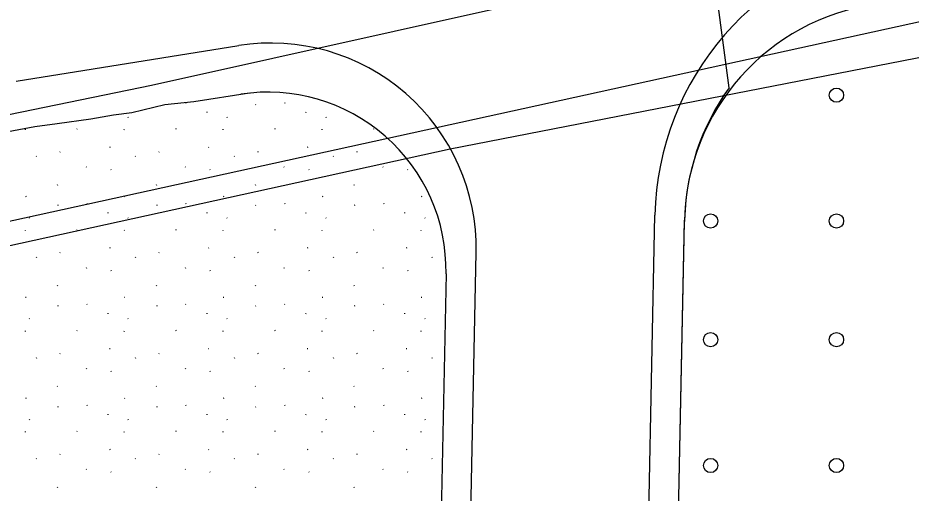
# Model space of a CAD drawing. Extents: x 419396 to 421519, y 4453567 to 4456767.
# Drawn here: x 420396.5 to 420471.8, y 4454786.5 to 4454826.5 of the extents above; entities that cross this region are included whole.
import ezdxf

# ---------------------------------------------------------------- set-up
doc = ezdxf.new("R2010")
doc.units = 0
for name, color, linetype in [('0_KADASTRO', 7, 'Continuous'), ('KALDIRIM', 7, 'Continuous'), ('Level 22', 7, 'Continuous'), ('Level 28', 7, 'Continuous'), ('Level 29', 7, 'Continuous'), ('Level 41', 7, 'Continuous'), ('Level 47', 7, 'Continuous'), ('Level 9', 7, 'Continuous')]:
    doc.layers.add(name, color=color, linetype=linetype)

msp = doc.modelspace()

# ---------------------------------------------------------------- linework, layer by layer
at = {"layer": '0_KADASTRO'}
msp.add_lwpolyline([(420331.488, 4454793.21), (420432.926, 4454815.455), (420527.75, 4454833.96)], dxfattribs=at)
at = {"layer": 'KALDIRIM'}
for p, q in [((420396.365, 4454821.163), (420415.119, 4454824.157)), ((420448.784, 4454740.606), (420450.185, 4454809.863)), ((420433.756, 4454739.34), (420435.119, 4454806.744))]:
    msp.add_line(p, q, dxfattribs=at)
for centre, radius, start, end in [((420474.067, 4454809.38), 23.887, 99.0713, 178.84126), ((420417.843, 4454807.094), 17.28, 358.84126, 99.0713)]:
    msp.add_arc(centre, radius, start, end, dxfattribs=at)
at = {"layer": 'Level 22'}
for p, q in [((420407.76, 4454820.827), (420438.443, 4454827.645)), ((420381.228, 4454815.343), (420407.76, 4454820.827))]:
    msp.add_line(p, q, dxfattribs=at)
at = {"layer": 'Level 28'}
msp.add_line((420451.271, 4454739.93), (420452.678, 4454809.468), dxfattribs=at)
msp.add_arc((420471.415, 4454809.089), 18.741, 98.07314, 178.84126, dxfattribs=at)
at = {"layer": 'Level 29'}
for p, q in [((420411.342, 4454819.451), (420416.04, 4454820.177)), ((420406.128, 4454818.516), (420408.896, 4454819.185)), ((420408.896, 4454819.185), (420411.342, 4454819.451)), ((420402.656, 4454817.984), (420404.577, 4454818.314)), ((420404.577, 4454818.314), (420406.128, 4454818.516)), ((420397.933, 4454817.341), (420399.837, 4454817.609)), ((420399.837, 4454817.609), (420402.656, 4454817.984)), ((420392.988, 4454816.432), (420397.933, 4454817.341)), ((420432.582, 4454804.934), (420431.231, 4454738.163))]:
    msp.add_line(p, q, dxfattribs=at)
msp.add_arc((420417.585, 4454805.238), 15, 358.84126, 98.78465, dxfattribs=at)
at = {"layer": 'Level 41'}
for p, q in [((420410.65, 4454819.366), (420410.678, 4454819.322)), ((420416.574, 4454819.203), (420416.527, 4454819.18)), ((420418.982, 4454819.366), (420419.01, 4454819.322)), ((420405.791, 4454818.151), (420405.819, 4454818.107)), ((420412.45, 4454818.537), (420412.457, 4454818.588)), ((420414.123, 4454818.151), (420414.151, 4454818.107)), ((420420.782, 4454818.537), (420420.789, 4454818.588)), ((420422.455, 4454818.151), (420422.483, 4454818.107)), ((420397.152, 4454817.063), (420397.16, 4454817.115)), ((420401.519, 4454817.138), (420401.472, 4454817.115)), ((420405.484, 4454817.063), (420405.492, 4454817.115)), ((420409.851, 4454817.138), (420409.804, 4454817.115)), ((420413.816, 4454817.063), (420413.824, 4454817.115)), ((420418.183, 4454817.138), (420418.137, 4454817.115)), ((420422.149, 4454817.063), (420422.156, 4454817.115)), ((420426.516, 4454817.138), (420426.469, 4454817.115)), ((420400.092, 4454815.208), (420400.045, 4454815.186)), ((420404.283, 4454815.603), (420404.236, 4454815.581)), ((420408.424, 4454815.208), (420408.377, 4454815.186)), ((420412.615, 4454815.603), (420412.568, 4454815.581)), ((420416.756, 4454815.208), (420416.709, 4454815.186)), ((420420.947, 4454815.603), (420420.9, 4454815.581)), ((420425.088, 4454815.208), (420425.041, 4454815.186)), ((420398.066, 4454814.856), (420398.094, 4454814.812)), ((420406.398, 4454814.856), (420406.426, 4454814.812)), ((420414.73, 4454814.856), (420414.759, 4454814.812)), ((420423.063, 4454814.856), (420423.091, 4454814.812)), ((420402.264, 4454813.952), (420402.292, 4454813.909)), ((420404.353, 4454813.732), (420404.381, 4454813.688)), ((420410.596, 4454813.952), (420410.624, 4454813.909)), ((420412.685, 4454813.732), (420412.713, 4454813.688)), ((420418.928, 4454813.952), (420418.956, 4454813.909)), ((420421.017, 4454813.732), (420421.045, 4454813.688)), ((420427.26, 4454813.952), (420427.288, 4454813.909)), ((420429.349, 4454813.732), (420429.377, 4454813.688)), ((420399.828, 4454812.456), (420399.856, 4454812.413)), ((420408.16, 4454812.456), (420408.188, 4454812.413)), ((420416.492, 4454812.456), (420416.52, 4454812.413)), ((420424.824, 4454812.456), (420424.852, 4454812.413)), ((420397.206, 4454811.443), (420397.16, 4454811.42)), ((420405.539, 4454811.443), (420405.492, 4454811.42)), ((420413.871, 4454811.443), (420413.824, 4454811.42)), ((420422.203, 4454811.443), (420422.156, 4454811.42)), ((420430.535, 4454811.443), (420430.488, 4454811.42)), ((420399.909, 4454810.714), (420399.863, 4454810.691)), ((420402.318, 4454810.877), (420402.346, 4454810.833)), ((420408.242, 4454810.714), (420408.195, 4454810.691)), ((420410.65, 4454810.877), (420410.678, 4454810.833)), ((420416.574, 4454810.714), (420416.527, 4454810.691)), ((420418.982, 4454810.877), (420419.01, 4454810.833)), ((420424.906, 4454810.714), (420424.859, 4454810.691)), ((420427.315, 4454810.877), (420427.343, 4454810.833)), ((420404.118, 4454810.048), (420404.125, 4454810.099)), ((420412.45, 4454810.048), (420412.457, 4454810.099)), ((420420.782, 4454810.048), (420420.789, 4454810.099)), ((420429.114, 4454810.048), (420429.122, 4454810.099)), ((420397.459, 4454809.662), (420397.487, 4454809.619)), ((420405.791, 4454809.662), (420405.819, 4454809.619)), ((420414.123, 4454809.662), (420414.151, 4454809.619)), ((420422.455, 4454809.662), (420422.483, 4454809.619)), ((420430.788, 4454809.662), (420430.816, 4454809.619)), ((420397.152, 4454808.575), (420397.16, 4454808.626)), ((420401.519, 4454808.649), (420401.472, 4454808.626)), ((420405.484, 4454808.575), (420405.492, 4454808.626)), ((420409.851, 4454808.649), (420409.804, 4454808.626)), ((420413.816, 4454808.575), (420413.824, 4454808.626)), ((420418.183, 4454808.649), (420418.137, 4454808.626)), ((420422.149, 4454808.575), (420422.156, 4454808.626)), ((420426.516, 4454808.649), (420426.469, 4454808.626)), ((420430.481, 4454808.575), (420430.488, 4454808.626)), ((420404.283, 4454807.115), (420404.236, 4454807.092)), ((420412.615, 4454807.115), (420412.568, 4454807.092)), ((420420.947, 4454807.115), (420420.9, 4454807.092)), ((420429.279, 4454807.115), (420429.232, 4454807.092)), ((420398.066, 4454806.367), (420398.094, 4454806.323)), ((420400.092, 4454806.72), (420400.045, 4454806.697)), ((420406.398, 4454806.367), (420406.426, 4454806.323)), ((420408.424, 4454806.72), (420408.377, 4454806.697)), ((420414.73, 4454806.367), (420414.759, 4454806.323)), ((420416.756, 4454806.72), (420416.709, 4454806.697)), ((420423.063, 4454806.367), (420423.091, 4454806.323)), ((420425.088, 4454806.72), (420425.041, 4454806.697)), ((420431.395, 4454806.367), (420431.423, 4454806.323)), ((420402.264, 4454805.463), (420402.292, 4454805.42)), ((420410.596, 4454805.463), (420410.624, 4454805.42)), ((420418.928, 4454805.463), (420418.956, 4454805.42)), ((420427.26, 4454805.463), (420427.288, 4454805.42)), ((420404.353, 4454805.243), (420404.381, 4454805.199)), ((420412.685, 4454805.243), (420412.713, 4454805.199)), ((420421.017, 4454805.243), (420421.045, 4454805.199)), ((420429.349, 4454805.243), (420429.377, 4454805.199)), ((420399.828, 4454803.967), (420399.856, 4454803.924)), ((420408.16, 4454803.967), (420408.188, 4454803.924)), ((420416.492, 4454803.967), (420416.52, 4454803.924)), ((420424.824, 4454803.967), (420424.852, 4454803.924)), ((420397.206, 4454802.954), (420397.16, 4454802.931)), ((420402.318, 4454802.388), (420402.346, 4454802.345)), ((420405.539, 4454802.954), (420405.492, 4454802.931)), ((420410.65, 4454802.388), (420410.678, 4454802.345)), ((420413.871, 4454802.954), (420413.824, 4454802.931)), ((420418.982, 4454802.388), (420419.01, 4454802.345)), ((420422.203, 4454802.954), (420422.156, 4454802.931)), ((420427.315, 4454802.388), (420427.343, 4454802.345)), ((420430.535, 4454802.954), (420430.488, 4454802.931)), ((420399.909, 4454802.225), (420399.863, 4454802.202)), ((420404.118, 4454801.559), (420404.125, 4454801.61)), ((420408.242, 4454802.225), (420408.195, 4454802.202)), ((420412.45, 4454801.559), (420412.457, 4454801.61)), ((420416.574, 4454802.225), (420416.527, 4454802.202)), ((420420.782, 4454801.559), (420420.789, 4454801.61)), ((420424.906, 4454802.225), (420424.859, 4454802.202)), ((420429.114, 4454801.559), (420429.122, 4454801.61)), ((420397.459, 4454801.173), (420397.487, 4454801.13)), ((420405.791, 4454801.173), (420405.819, 4454801.13)), ((420414.123, 4454801.173), (420414.151, 4454801.13)), ((420422.455, 4454801.173), (420422.483, 4454801.13)), ((420430.788, 4454801.173), (420430.816, 4454801.13)), ((420397.152, 4454800.086), (420397.16, 4454800.137)), ((420401.519, 4454800.16), (420401.472, 4454800.137)), ((420405.484, 4454800.086), (420405.492, 4454800.137)), ((420409.851, 4454800.16), (420409.804, 4454800.137)), ((420413.816, 4454800.086), (420413.824, 4454800.137)), ((420418.183, 4454800.16), (420418.137, 4454800.137)), ((420422.149, 4454800.086), (420422.156, 4454800.137)), ((420426.516, 4454800.16), (420426.469, 4454800.137)), ((420430.481, 4454800.086), (420430.488, 4454800.137)), ((420404.283, 4454798.626), (420404.236, 4454798.603)), ((420412.615, 4454798.626), (420412.568, 4454798.603)), ((420420.947, 4454798.626), (420420.9, 4454798.603)), ((420429.279, 4454798.626), (420429.232, 4454798.603)), ((420398.066, 4454797.878), (420398.094, 4454797.834)), ((420400.092, 4454798.231), (420400.045, 4454798.208)), ((420406.398, 4454797.878), (420406.426, 4454797.834)), ((420408.424, 4454798.231), (420408.377, 4454798.208)), ((420414.73, 4454797.878), (420414.759, 4454797.834)), ((420416.756, 4454798.231), (420416.709, 4454798.208)), ((420423.063, 4454797.878), (420423.091, 4454797.834)), ((420425.088, 4454798.231), (420425.041, 4454798.208)), ((420431.395, 4454797.878), (420431.423, 4454797.834)), ((420402.264, 4454796.975), (420402.292, 4454796.931)), ((420404.353, 4454796.754), (420404.381, 4454796.71)), ((420410.596, 4454796.975), (420410.624, 4454796.931)), ((420412.685, 4454796.754), (420412.713, 4454796.71)), ((420418.928, 4454796.975), (420418.956, 4454796.931)), ((420421.017, 4454796.754), (420421.045, 4454796.71)), ((420427.26, 4454796.975), (420427.288, 4454796.931)), ((420429.349, 4454796.754), (420429.377, 4454796.71)), ((420399.828, 4454795.479), (420399.856, 4454795.435)), ((420408.16, 4454795.479), (420408.188, 4454795.435)), ((420416.492, 4454795.479), (420416.52, 4454795.435)), ((420424.824, 4454795.479), (420424.852, 4454795.435)), ((420397.206, 4454794.465), (420397.16, 4454794.442)), ((420405.539, 4454794.465), (420405.492, 4454794.442)), ((420413.871, 4454794.465), (420413.824, 4454794.442)), ((420422.203, 4454794.465), (420422.156, 4454794.442)), ((420430.535, 4454794.465), (420430.488, 4454794.442)), ((420399.909, 4454793.736), (420399.863, 4454793.713)), ((420402.318, 4454793.899), (420402.346, 4454793.856)), ((420408.242, 4454793.736), (420408.195, 4454793.713)), ((420410.65, 4454793.899), (420410.678, 4454793.856)), ((420416.574, 4454793.736), (420416.527, 4454793.713)), ((420418.982, 4454793.899), (420419.01, 4454793.856)), ((420424.906, 4454793.736), (420424.859, 4454793.713)), ((420427.315, 4454793.899), (420427.343, 4454793.856)), ((420397.459, 4454792.685), (420397.487, 4454792.641)), ((420404.118, 4454793.07), (420404.125, 4454793.122)), ((420405.791, 4454792.685), (420405.819, 4454792.641)), ((420412.45, 4454793.07), (420412.457, 4454793.122)), ((420414.123, 4454792.685), (420414.151, 4454792.641)), ((420420.782, 4454793.07), (420420.789, 4454793.122)), ((420422.455, 4454792.685), (420422.483, 4454792.641)), ((420429.114, 4454793.07), (420429.122, 4454793.122)), ((420430.788, 4454792.685), (420430.816, 4454792.641)), ((420397.152, 4454791.597), (420397.16, 4454791.648)), ((420401.519, 4454791.671), (420401.472, 4454791.648)), ((420405.484, 4454791.597), (420405.492, 4454791.648)), ((420409.851, 4454791.671), (420409.804, 4454791.648)), ((420413.816, 4454791.597), (420413.824, 4454791.648)), ((420418.183, 4454791.671), (420418.137, 4454791.648)), ((420422.149, 4454791.597), (420422.156, 4454791.648)), ((420426.516, 4454791.671), (420426.469, 4454791.648)), ((420430.481, 4454791.597), (420430.488, 4454791.648)), ((420400.092, 4454789.742), (420400.045, 4454789.719)), ((420404.283, 4454790.137), (420404.236, 4454790.114)), ((420408.424, 4454789.742), (420408.377, 4454789.719)), ((420412.615, 4454790.137), (420412.568, 4454790.114)), ((420416.756, 4454789.742), (420416.709, 4454789.719)), ((420420.947, 4454790.137), (420420.9, 4454790.114)), ((420425.088, 4454789.742), (420425.041, 4454789.719)), ((420429.279, 4454790.137), (420429.232, 4454790.114)), ((420398.066, 4454789.389), (420398.094, 4454789.345)), ((420406.398, 4454789.389), (420406.426, 4454789.345)), ((420414.73, 4454789.389), (420414.759, 4454789.345)), ((420423.063, 4454789.389), (420423.091, 4454789.345)), ((420431.395, 4454789.389), (420431.423, 4454789.345)), ((420402.264, 4454788.486), (420402.292, 4454788.442)), ((420404.353, 4454788.265), (420404.381, 4454788.222)), ((420410.596, 4454788.486), (420410.624, 4454788.442)), ((420412.685, 4454788.265), (420412.713, 4454788.222)), ((420418.928, 4454788.486), (420418.956, 4454788.442)), ((420421.017, 4454788.265), (420421.045, 4454788.222)), ((420427.26, 4454788.486), (420427.288, 4454788.442)), ((420429.349, 4454788.265), (420429.377, 4454788.222)), ((420399.828, 4454786.99), (420399.856, 4454786.946)), ((420408.16, 4454786.99), (420408.188, 4454786.946)), ((420416.492, 4454786.99), (420416.52, 4454786.946)), ((420424.824, 4454786.99), (420424.852, 4454786.946))]:
    msp.add_line(p, q, dxfattribs=at)
at = {"layer": 'Level 47'}
for centre in [(420465.472, 4454819.986), (420454.872, 4454809.386), (420465.472, 4454809.386), (420454.872, 4454799.386), (420465.472, 4454799.386), (420454.872, 4454788.786), (420465.472, 4454788.786)]:
    msp.add_circle(centre, 0.6, dxfattribs=at)
at = {"layer": 'Level 9'}
for p, q in [((420456.43, 4454820.609), (420453.395, 4454843.607)), ((420451.257, 4454739.21), (420452.675, 4454809.342))]:
    msp.add_line(p, q, dxfattribs=at)
msp.add_lwpolyline([(420624.432, 4454853.526), (420524.259, 4454837.532), (420256.413, 4454778.792), (420232.074, 4454762.375), (420226.4, 4454671.579), (420198.862, 4454673.3)], dxfattribs=at)
msp.add_arc((420472.671, 4454808.937), 20, 144.29713, 178.84126, dxfattribs=at)

doc.saveas('drawing.dxf')
